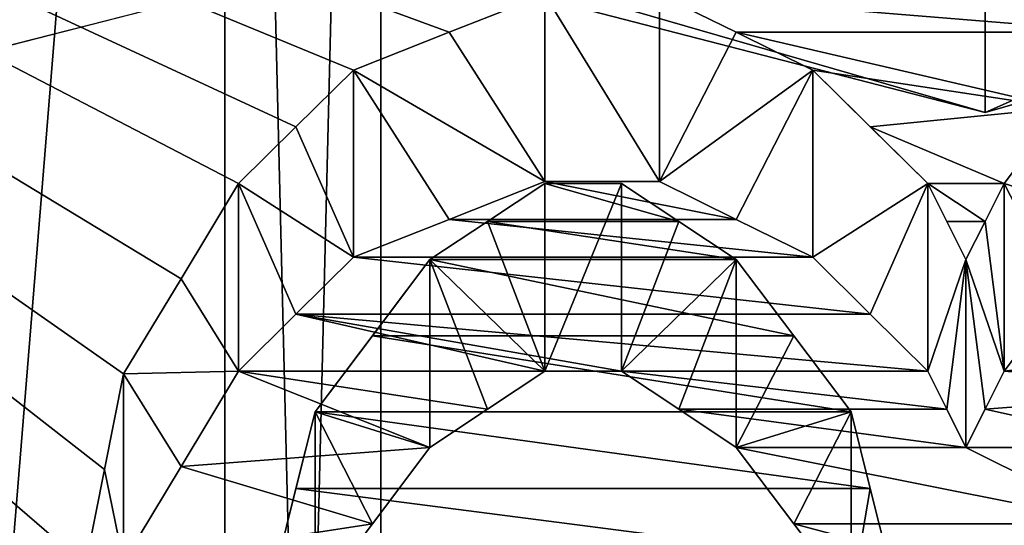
# Model space of a CAD drawing. Header units: millimetres. Extents: x -122 to 122, y -98 to 94.
# Tile 457 of 533: x 67.32 to 70.05, y 10.56 to 11.97. Entities that reach past the tile are written whole.
import ezdxf

# ---------------------------------------------------------------- set-up
doc = ezdxf.new("R2010")
doc.units = ezdxf.units.MM
doc.header["$LTSCALE"] = 26.699852
for name, color, linetype in [('1004', 7, 'CONTINUOUS'), ('1006', 7, 'CONTINUOUS'), ('1026', 7, 'CONTINUOUS'), ('1029', 7, 'CONTINUOUS'), ('1044', 7, 'CONTINUOUS'), ('1045', 7, 'CONTINUOUS'), ('1133', 7, 'CONTINUOUS'), ('1150', 7, 'CONTINUOUS'), ('1458', 7, 'CONTINUOUS'), ('1588', 7, 'CONTINUOUS'), ('1589', 7, 'CONTINUOUS'), ('1614', 7, 'CONTINUOUS'), ('1615', 7, 'CONTINUOUS'), ('1616', 7, 'CONTINUOUS'), ('1617', 7, 'CONTINUOUS'), ('1618', 7, 'CONTINUOUS'), ('1619', 7, 'CONTINUOUS'), ('1620', 7, 'CONTINUOUS'), ('1621', 7, 'CONTINUOUS'), ('1646', 7, 'CONTINUOUS'), ('1647', 7, 'CONTINUOUS'), ('1648', 7, 'CONTINUOUS'), ('1649', 7, 'CONTINUOUS'), ('1650', 7, 'CONTINUOUS'), ('1651', 7, 'CONTINUOUS'), ('1652', 7, 'CONTINUOUS'), ('1736', 7, 'CONTINUOUS'), ('1737', 7, 'CONTINUOUS'), ('4178', 7, 'CONTINUOUS'), ('4195', 7, 'CONTINUOUS'), ('4781', 7, 'CONTINUOUS'), ('4782', 7, 'CONTINUOUS'), ('4791', 7, 'CONTINUOUS'), ('4792', 7, 'CONTINUOUS'), ('4793', 7, 'CONTINUOUS'), ('4794', 7, 'CONTINUOUS'), ('5236', 7, 'CONTINUOUS'), ('5239', 7, 'CONTINUOUS'), ('947', 7, 'CONTINUOUS'), ('948', 7, 'CONTINUOUS'), ('949', 7, 'CONTINUOUS'), ('950', 7, 'CONTINUOUS'), ('967', 7, 'CONTINUOUS'), ('969', 7, 'CONTINUOUS')]:
    doc.layers.add(name, color=color, linetype=linetype)

msp = doc.modelspace()

# ---------------------------------------------------------------- linework, layer by layer
at = {"layer": '1004', "color": 250, "linetype": 'Continuous', "true_color": 0x323232}
for points in [[(78.9793, 17.625, -30.5274), (78.9793, 0, -35.25), (68.3207, 17.625, -30.5274), (78.9793, 17.625, -30.5274)], [(68.3207, 17.625, -30.5274), (78.9793, 0, -35.25), (68.3207, 0, -35.25), (68.3207, 17.625, -30.5274)]]:
    msp.add_3dface(points, dxfattribs=at)
at = {"layer": '1006', "color": 250, "linetype": 'Continuous', "true_color": 0x323232}
for points in [[(78.9793, 0, 35.25), (78.9793, 17.625, 30.5274), (68.3207, 0, 35.25), (78.9793, 0, 35.25)], [(68.3207, 0, 35.25), (78.9793, 17.625, 30.5274), (68.3207, 17.625, 30.5274), (68.3207, 0, 35.25)]]:
    msp.add_3dface(points, dxfattribs=at)
at = {"layer": '1026', "color": 250, "linetype": 'Continuous', "true_color": 0x323232}
for points in [[(66.4443, 19, 32.909), (66.4443, 0, 38), (67.8877, 17.75, 30.7439), (66.4443, 19, 32.909)], [(67.8877, 17.75, 30.7439), (66.4443, 0, 38), (67.8877, 0, 35.5), (67.8877, 17.75, 30.7439)]]:
    msp.add_3dface(points, dxfattribs=at)
at = {"layer": '1029', "color": 250, "linetype": 'Continuous', "true_color": 0x323232}
for points in [[(66.4443, 0, -38), (66.4443, 19, -32.909), (67.8877, 0, -35.5), (66.4443, 0, -38)], [(67.8877, 0, -35.5), (66.4443, 19, -32.909), (67.8877, 17.75, -30.7439), (67.8877, 0, -35.5)]]:
    msp.add_3dface(points, dxfattribs=at)
at = {"layer": '1044', "color": 250, "linetype": 'Continuous', "true_color": 0x323232}
for points in [[(68.3207, 17.625, -30.5274), (68.3207, 0, -35.25), (67.8877, 17.75, -30.7439), (68.3207, 17.625, -30.5274)], [(68.3207, 0, -35.25), (67.8877, 0, -35.5), (67.8877, 17.75, -30.7439), (68.3207, 0, -35.25)]]:
    msp.add_3dface(points, dxfattribs=at)
at = {"layer": '1045', "color": 250, "linetype": 'Continuous', "true_color": 0x323232}
for points in [[(68.3207, 17.625, 30.5274), (67.8877, 17.75, 30.7439), (67.8877, 0, 35.5), (68.3207, 17.625, 30.5274)], [(68.3207, 0, 35.25), (68.3207, 17.625, 30.5274), (67.8877, 0, 35.5), (68.3207, 0, 35.25)]]:
    msp.add_3dface(points, dxfattribs=at)
at = {"layer": '1133', "color": 250, "linetype": 'Continuous', "true_color": 0x323232}
for points in [[(103.1595, 4.0619, -42.0543), (103.1595, 21.125, -36.5896), (36.8405, 4.0619, -42.0543), (103.1595, 4.0619, -42.0543)], [(36.8405, 4.0619, -42.0543), (103.1595, 21.125, -36.5896), (36.8405, 21.125, -36.5896), (36.8405, 4.0619, -42.0543)]]:
    msp.add_3dface(points, dxfattribs=at)
at = {"layer": '1150', "color": 250, "linetype": 'Continuous', "true_color": 0x323232}
for points in [[(63.7701, 2.4568, -48.1874), (63.7701, 13.6709, -46.2728), (67.5, 3.3488, -48.1336), (63.7701, 2.4568, -48.1874)], [(67.9255, 8.9469, -47.4132), (63.7701, 13.6709, -46.2728), (67.7662, 9.2173, -47.3614), (67.9255, 8.9469, -47.4132)], [(63.7701, 13.6709, -46.2728), (67.9255, 8.9469, -47.4132), (68.5638, 5.9685, -47.8794), (63.7701, 13.6709, -46.2728)], [(67.7662, 9.2173, -47.3614), (63.7701, 13.6709, -46.2728), (67.6064, 9.4876, -47.308), (67.7662, 9.2173, -47.3614)], [(67.6064, 9.4876, -47.308), (63.7701, 13.6709, -46.2728), (67.5532, 9.7564, -47.2533), (67.6064, 9.4876, -47.308)], [(67.5532, 9.7564, -47.2533), (63.7701, 13.6709, -46.2728), (67.5, 10.025, -47.1971), (67.5532, 9.7564, -47.2533)], [(67.5, 10.025, -47.1971), (63.7701, 13.6709, -46.2728), (67.5, 10.2388, -47.1511), (67.5, 10.025, -47.1971)], [(67.5, 10.2388, -47.1511), (63.7701, 13.6709, -46.2728), (67.5, 10.4525, -47.1042), (67.5, 10.2388, -47.1511)], [(67.5, 10.4525, -47.1042), (63.7701, 13.6709, -46.2728), (67.5531, 10.7184, -47.0444), (67.5, 10.4525, -47.1042)], [(67.5531, 10.7184, -47.0444), (63.7701, 13.6709, -46.2728), (67.6064, 10.984, -46.9831), (67.5531, 10.7184, -47.0444)], [(67.6064, 10.984, -46.9831), (63.7701, 13.6709, -46.2728), (67.7658, 11.2482, -46.9206), (67.6064, 10.984, -46.9831)], [(67.7658, 11.2482, -46.9206), (63.7701, 13.6709, -46.2728), (67.9255, 11.5123, -46.8565), (67.7658, 11.2482, -46.9206)], [(67.9255, 11.5123, -46.8565), (63.7701, 13.6709, -46.2728), (68.085, 11.67, -46.8174), (67.9255, 11.5123, -46.8565)], [(68.085, 11.67, -46.8174), (63.7701, 13.6709, -46.2728), (68.2447, 11.8277, -46.7779), (68.085, 11.67, -46.8174)], [(68.2447, 11.8277, -46.7779), (63.7701, 13.6709, -46.2728), (68.5105, 11.9326, -46.7512), (68.2447, 11.8277, -46.7779)], [(68.5105, 11.9326, -46.7512), (63.7701, 13.6709, -46.2728), (68.7766, 12.0374, -46.7243), (68.5105, 11.9326, -46.7512)], [(63.7701, 13.6709, -46.2728), (68.5638, 5.9685, -47.8794), (69.0957, 4.7254, -48.018), (63.7701, 13.6709, -46.2728)], [(67.5, 3.3488, -48.1336), (63.7701, 13.6709, -46.2728), (67.5, 3.6944, -48.1084), (67.5, 3.3488, -48.1336)], [(67.5, 3.6944, -48.1084), (63.7701, 13.6709, -46.2728), (67.5, 4.0399, -48.0806), (67.5, 3.6944, -48.1084)], [(67.5, 4.0399, -48.0806), (63.7701, 13.6709, -46.2728), (67.8714, 4.3824, -48.0506), (67.5, 4.0399, -48.0806)], [(67.8714, 4.3824, -48.0506), (63.7701, 13.6709, -46.2728), (68.2447, 4.7254, -48.018), (67.8714, 4.3824, -48.0506)], [(68.2447, 4.7254, -48.018), (63.7701, 13.6709, -46.2728), (69.0957, 4.7254, -48.018), (68.2447, 4.7254, -48.018)], [(70.6382, 12.0373, -46.7244), (70.3723, 11.9326, -46.7512), (69.0957, 12.0374, -46.7243), (70.6382, 12.0373, -46.7244)], [(69.0957, 12.0374, -46.7243), (70.3723, 11.9326, -46.7512), (69.3086, 11.9326, -46.7512), (69.0957, 12.0374, -46.7243)], [(70.3723, 11.9326, -46.7512), (70.2126, 11.7225, -46.8043), (69.3086, 11.9326, -46.7512), (70.3723, 11.9326, -46.7512)], [(69.3086, 11.9326, -46.7512), (70.2126, 11.7225, -46.8043), (69.5213, 11.8277, -46.7779), (69.3086, 11.9326, -46.7512)], [(69.5213, 11.8277, -46.7779), (70.2126, 11.7225, -46.8043), (69.681, 11.67, -46.8174), (69.5213, 11.8277, -46.7779)], [(70.2126, 11.7225, -46.8043), (70.0532, 11.5123, -46.8565), (69.681, 11.67, -46.8174), (70.2126, 11.7225, -46.8043)], [(69.681, 11.67, -46.8174), (70.0532, 11.5123, -46.8565), (69.8404, 11.5123, -46.8565), (69.681, 11.67, -46.8174)], [(68.7766, 11.5123, -46.8565), (69.149, 11.4068, -46.8823), (68.617, 11.4068, -46.8823), (68.7766, 11.5123, -46.8565)], [(68.9894, 11.5123, -46.8565), (69.149, 11.4068, -46.8823), (68.7766, 11.5123, -46.8565), (68.9894, 11.5123, -46.8565)], [(69.8404, 11.5123, -46.8565), (70.0532, 11.5123, -46.8565), (70, 11.4068, -46.8823), (69.8404, 11.5123, -46.8565)], [(69.8936, 11.4068, -46.8823), (69.8404, 11.5123, -46.8565), (70, 11.4068, -46.8823), (69.8936, 11.4068, -46.8823)], [(68.617, 11.4068, -46.8823), (69.3085, 11.3013, -46.9078), (68.4574, 11.3013, -46.9078), (68.617, 11.4068, -46.8823)], [(69.149, 11.4068, -46.8823), (69.3085, 11.3013, -46.9078), (68.617, 11.4068, -46.8823), (69.149, 11.4068, -46.8823)], [(69.9468, 11.3013, -46.9078), (69.8936, 11.4068, -46.8823), (70, 11.4068, -46.8823), (69.9468, 11.3013, -46.9078)], [(68.4574, 11.3013, -46.9078), (69.4682, 11.0897, -46.9583), (68.2977, 11.0897, -46.9583), (68.4574, 11.3013, -46.9078)], [(69.3085, 11.3013, -46.9078), (69.4682, 11.0897, -46.9583), (68.4574, 11.3013, -46.9078), (69.3085, 11.3013, -46.9078)], [(68.2977, 11.0897, -46.9583), (69.6277, 10.8779, -47.0078), (68.1383, 10.8779, -47.0078), (68.2977, 11.0897, -46.9583)], [(69.4682, 11.0897, -46.9583), (69.6277, 10.8779, -47.0078), (68.2977, 11.0897, -46.9583), (69.4682, 11.0897, -46.9583)], [(68.1383, 10.8779, -47.0078), (69.6809, 10.6653, -47.0565), (68.0851, 10.6653, -47.0565), (68.1383, 10.8779, -47.0078)], [(69.6277, 10.8779, -47.0078), (69.6809, 10.6653, -47.0565), (68.1383, 10.8779, -47.0078), (69.6277, 10.8779, -47.0078)], [(68.0851, 10.6653, -47.0565), (69.734, 10.4525, -47.1042), (68.0319, 10.4525, -47.1042), (68.0851, 10.6653, -47.0565)], [(69.6809, 10.6653, -47.0565), (69.734, 10.4525, -47.1042), (68.0851, 10.6653, -47.0565), (69.6809, 10.6653, -47.0565)]]:
    msp.add_3dface(points, dxfattribs=at)
at = {"layer": '1458', "color": 250, "linetype": 'Continuous', "true_color": 0x323232}
for points in [[(68.5105, 11.4128, -45.851), (68.7766, 11.5179, -45.8247), (69.3086, 11.4128, -45.851), (68.5105, 11.4128, -45.851)], [(68.7766, 11.5179, -45.8247), (69.0957, 11.5179, -45.8247), (69.3086, 11.4128, -45.851), (68.7766, 11.5179, -45.8247)], [(68.2447, 11.3076, -45.877), (68.5105, 11.4128, -45.851), (69.5213, 11.3076, -45.877), (68.2447, 11.3076, -45.877)], [(68.5105, 11.4128, -45.851), (69.3086, 11.4128, -45.851), (69.5213, 11.3076, -45.877), (68.5105, 11.4128, -45.851)], [(68.085, 11.1494, -45.9157), (68.2447, 11.3076, -45.877), (69.681, 11.1494, -45.9157), (68.085, 11.1494, -45.9157)], [(68.2447, 11.3076, -45.877), (69.5213, 11.3076, -45.877), (69.681, 11.1494, -45.9157), (68.2447, 11.3076, -45.877)], [(70.0532, 10.9911, -45.9539), (70.2126, 11.202, -45.9029), (70.9043, 11.0968, -45.9285), (70.0532, 10.9911, -45.9539)], [(67.9255, 10.9911, -45.9539), (68.085, 11.1494, -45.9157), (68.7766, 10.9911, -45.9539), (67.9255, 10.9911, -45.9539)], [(68.085, 11.1494, -45.9157), (69.681, 11.1494, -45.9157), (69.8404, 10.9911, -45.9539), (68.085, 11.1494, -45.9157)], [(68.085, 11.1494, -45.9157), (69.8404, 10.9911, -45.9539), (68.9894, 10.9911, -45.9539), (68.085, 11.1494, -45.9157)], [(68.085, 11.1494, -45.9157), (68.9894, 10.9911, -45.9539), (68.7766, 10.9911, -45.9539), (68.085, 11.1494, -45.9157)], [(70.0532, 10.9911, -45.9539), (70.9043, 11.0968, -45.9285), (70.6913, 10.9382, -45.9665), (70.0532, 10.9911, -45.9539)], [(67.7658, 10.7262, -46.0164), (67.9255, 10.9911, -45.9539), (68.4574, 10.7795, -46.004), (67.7658, 10.7262, -46.0164)], [(67.9255, 10.9911, -45.9539), (68.7766, 10.9911, -45.9539), (68.6169, 10.8853, -45.979), (67.9255, 10.9911, -45.9539)], [(67.9255, 10.9911, -45.9539), (68.6169, 10.8853, -45.979), (68.4574, 10.7795, -46.004), (67.9255, 10.9911, -45.9539)], [(69.8404, 10.9911, -45.9539), (69.8936, 10.8853, -45.979), (68.9894, 10.9911, -45.9539), (69.8404, 10.9911, -45.9539)], [(69.8936, 10.8853, -45.979), (69.149, 10.8853, -45.979), (68.9894, 10.9911, -45.9539), (69.8936, 10.8853, -45.979)], [(70, 10.8853, -45.979), (70.0532, 10.9911, -45.9539), (70.6913, 10.9382, -45.9665), (70, 10.8853, -45.979)], [(70, 10.8853, -45.979), (70.6913, 10.9382, -45.9665), (70.4787, 10.7795, -46.004), (70, 10.8853, -45.979)], [(69.8936, 10.8853, -45.979), (69.9468, 10.7795, -46.004), (69.149, 10.8853, -45.979), (69.8936, 10.8853, -45.979)], [(69.9468, 10.7795, -46.004), (69.3085, 10.7795, -46.004), (69.149, 10.8853, -45.979), (69.9468, 10.7795, -46.004)], [(69.9468, 10.7795, -46.004), (70, 10.8853, -45.979), (70.4787, 10.7795, -46.004), (69.9468, 10.7795, -46.004)], [(67.7658, 10.7262, -46.0164), (68.4574, 10.7795, -46.004), (68.2977, 10.5671, -46.0532), (67.7658, 10.7262, -46.0164)], [(69.9468, 10.7795, -46.004), (70.3722, 10.5672, -46.0532), (69.3085, 10.7795, -46.004), (69.9468, 10.7795, -46.004)], [(70.3722, 10.5672, -46.0532), (69.4682, 10.5671, -46.0532), (69.3085, 10.7795, -46.004), (70.3722, 10.5672, -46.0532)], [(69.9468, 10.7795, -46.004), (70.4787, 10.7795, -46.004), (70.3722, 10.5672, -46.0532), (69.9468, 10.7795, -46.004)], [(67.6064, 10.4611, -46.0774), (67.7658, 10.7262, -46.0164), (68.2977, 10.5671, -46.0532), (67.6064, 10.4611, -46.0774)], [(67.6064, 10.4611, -46.0774), (68.2977, 10.5671, -46.0532), (68.1383, 10.3547, -46.1014), (67.6064, 10.4611, -46.0774)], [(70.3722, 10.5672, -46.0532), (70.266, 10.3547, -46.1014), (69.4682, 10.5671, -46.0532), (70.3722, 10.5672, -46.0532)], [(70.266, 10.3547, -46.1014), (69.6277, 10.3547, -46.1014), (69.4682, 10.5671, -46.0532), (70.266, 10.3547, -46.1014)]]:
    msp.add_3dface(points, dxfattribs=at)
at = {"layer": '1588', "color": 250, "linetype": 'Continuous', "true_color": 0x323232}
for points in [[(70, 11.4068, -46.8823), (70.0532, 11.5123, -46.8565), (70.0532, 10.9911, -45.9539), (70, 11.4068, -46.8823)], [(69.9468, 11.3013, -46.9078), (70, 11.4068, -46.8823), (70.0532, 10.9911, -45.9539), (69.9468, 11.3013, -46.9078)], [(69.9468, 10.7795, -46.004), (69.9468, 11.3013, -46.9078), (70, 10.8853, -45.979), (69.9468, 10.7795, -46.004)], [(70, 10.8853, -45.979), (69.9468, 11.3013, -46.9078), (70.0532, 10.9911, -45.9539), (70, 10.8853, -45.979)]]:
    msp.add_3dface(points, dxfattribs=at)
at = {"layer": '1589', "color": 250, "linetype": 'Continuous', "true_color": 0x323232}
for points in [[(70.0532, 11.5123, -46.8565), (70.2126, 11.7225, -46.8043), (70.3723, 11.4128, -45.8509), (70.0532, 11.5123, -46.8565)], [(70.0532, 10.9911, -45.9539), (70.0532, 11.5123, -46.8565), (70.2126, 11.202, -45.9029), (70.0532, 10.9911, -45.9539)], [(70.2126, 11.202, -45.9029), (70.0532, 11.5123, -46.8565), (70.3723, 11.4128, -45.8509), (70.2126, 11.202, -45.9029)]]:
    msp.add_3dface(points, dxfattribs=at)
at = {"layer": '1614', "color": 250, "linetype": 'Continuous', "true_color": 0x323232}
for points in [[(67.5531, 10.7184, -47.0444), (67.6064, 10.984, -46.9831), (67.6064, 10.4611, -46.0774), (67.5531, 10.7184, -47.0444)], [(67.5, 10.4525, -47.1042), (67.5531, 10.7184, -47.0444), (67.6064, 10.4611, -46.0774), (67.5, 10.4525, -47.1042)]]:
    msp.add_3dface(points, dxfattribs=at)
at = {"layer": '1615', "color": 250, "linetype": 'Continuous', "true_color": 0x323232}
for points in [[(67.7658, 11.2482, -46.9206), (67.9255, 11.5123, -46.8565), (67.9255, 10.9911, -45.9539), (67.7658, 11.2482, -46.9206)], [(67.6064, 10.984, -46.9831), (67.7658, 11.2482, -46.9206), (67.9255, 10.9911, -45.9539), (67.6064, 10.984, -46.9831)], [(67.7658, 10.7262, -46.0164), (67.6064, 10.984, -46.9831), (67.9255, 10.9911, -45.9539), (67.7658, 10.7262, -46.0164)], [(67.6064, 10.4611, -46.0774), (67.6064, 10.984, -46.9831), (67.7658, 10.7262, -46.0164), (67.6064, 10.4611, -46.0774)]]:
    msp.add_3dface(points, dxfattribs=at)
at = {"layer": '1616', "color": 250, "linetype": 'Continuous', "true_color": 0x323232}
for points in [[(68.085, 11.67, -46.8174), (68.2447, 11.8277, -46.7779), (68.2447, 11.3076, -45.877), (68.085, 11.67, -46.8174)], [(67.9255, 11.5123, -46.8565), (68.085, 11.67, -46.8174), (68.2447, 11.3076, -45.877), (67.9255, 11.5123, -46.8565)], [(67.9255, 10.9911, -45.9539), (67.9255, 11.5123, -46.8565), (68.085, 11.1494, -45.9157), (67.9255, 10.9911, -45.9539)], [(68.085, 11.1494, -45.9157), (67.9255, 11.5123, -46.8565), (68.2447, 11.3076, -45.877), (68.085, 11.1494, -45.9157)]]:
    msp.add_3dface(points, dxfattribs=at)
at = {"layer": '1617', "color": 250, "linetype": 'Continuous', "true_color": 0x323232}
for points in [[(68.5105, 11.9326, -46.7512), (68.7766, 12.0374, -46.7243), (68.7766, 11.5179, -45.8247), (68.5105, 11.9326, -46.7512)], [(68.2447, 11.8277, -46.7779), (68.5105, 11.9326, -46.7512), (68.7766, 11.5179, -45.8247), (68.2447, 11.8277, -46.7779)], [(68.2447, 11.3076, -45.877), (68.2447, 11.8277, -46.7779), (68.5105, 11.4128, -45.851), (68.2447, 11.3076, -45.877)], [(68.5105, 11.4128, -45.851), (68.2447, 11.8277, -46.7779), (68.7766, 11.5179, -45.8247), (68.5105, 11.4128, -45.851)]]:
    msp.add_3dface(points, dxfattribs=at)
at = {"layer": '1618', "color": 250, "linetype": 'Continuous', "true_color": 0x323232}
for points in [[(68.7766, 12.0374, -46.7243), (69.0957, 12.0374, -46.7243), (69.0957, 11.5179, -45.8247), (68.7766, 12.0374, -46.7243)], [(68.7766, 11.5179, -45.8247), (68.7766, 12.0374, -46.7243), (69.0957, 11.5179, -45.8247), (68.7766, 11.5179, -45.8247)]]:
    msp.add_3dface(points, dxfattribs=at)
at = {"layer": '1619', "color": 250, "linetype": 'Continuous', "true_color": 0x323232}
for points in [[(69.0957, 12.0374, -46.7243), (69.3086, 11.9326, -46.7512), (69.0957, 11.5179, -45.8247), (69.0957, 12.0374, -46.7243)], [(69.5213, 11.8277, -46.7779), (69.0957, 11.5179, -45.8247), (69.3086, 11.9326, -46.7512), (69.5213, 11.8277, -46.7779)], [(69.0957, 11.5179, -45.8247), (69.5213, 11.8277, -46.7779), (69.3086, 11.4128, -45.851), (69.0957, 11.5179, -45.8247)], [(69.3086, 11.4128, -45.851), (69.5213, 11.8277, -46.7779), (69.5213, 11.3076, -45.877), (69.3086, 11.4128, -45.851)]]:
    msp.add_3dface(points, dxfattribs=at)
at = {"layer": '1620', "color": 250, "linetype": 'Continuous', "true_color": 0x323232}
for points in [[(69.5213, 11.8277, -46.7779), (69.681, 11.67, -46.8174), (69.8404, 11.5123, -46.8565), (69.5213, 11.8277, -46.7779)], [(69.5213, 11.8277, -46.7779), (69.8404, 11.5123, -46.8565), (69.5213, 11.3076, -45.877), (69.5213, 11.8277, -46.7779)], [(69.5213, 11.3076, -45.877), (69.8404, 11.5123, -46.8565), (69.681, 11.1494, -45.9157), (69.5213, 11.3076, -45.877)], [(69.681, 11.1494, -45.9157), (69.8404, 11.5123, -46.8565), (69.8404, 10.9911, -45.9539), (69.681, 11.1494, -45.9157)]]:
    msp.add_3dface(points, dxfattribs=at)
at = {"layer": '1621', "color": 250, "linetype": 'Continuous', "true_color": 0x323232}
for points in [[(69.8404, 11.5123, -46.8565), (69.8936, 11.4068, -46.8823), (69.9468, 11.3013, -46.9078), (69.8404, 11.5123, -46.8565)], [(69.8404, 11.5123, -46.8565), (69.9468, 11.3013, -46.9078), (69.8404, 10.9911, -45.9539), (69.8404, 11.5123, -46.8565)], [(69.8404, 10.9911, -45.9539), (69.9468, 11.3013, -46.9078), (69.8936, 10.8853, -45.979), (69.8404, 10.9911, -45.9539)], [(69.9468, 11.3013, -46.9078), (69.9468, 10.7795, -46.004), (69.8936, 10.8853, -45.979), (69.9468, 11.3013, -46.9078)]]:
    msp.add_3dface(points, dxfattribs=at)
at = {"layer": '1646', "color": 250, "linetype": 'Continuous', "true_color": 0x323232}
for points in [[(69.6809, 10.6653, -47.0565), (69.6277, 10.8779, -47.0078), (69.6277, 10.3547, -46.1014), (69.6809, 10.6653, -47.0565)], [(69.734, 10.4525, -47.1042), (69.6809, 10.6653, -47.0565), (69.6277, 10.3547, -46.1014), (69.734, 10.4525, -47.1042)]]:
    msp.add_3dface(points, dxfattribs=at)
at = {"layer": '1647', "color": 250, "linetype": 'Continuous', "true_color": 0x323232}
for points in [[(69.4682, 11.0897, -46.9583), (69.3085, 11.3013, -46.9078), (69.3085, 10.7795, -46.004), (69.4682, 11.0897, -46.9583)], [(69.6277, 10.8779, -47.0078), (69.4682, 11.0897, -46.9583), (69.3085, 10.7795, -46.004), (69.6277, 10.8779, -47.0078)], [(69.4682, 10.5671, -46.0532), (69.6277, 10.8779, -47.0078), (69.3085, 10.7795, -46.004), (69.4682, 10.5671, -46.0532)], [(69.6277, 10.3547, -46.1014), (69.6277, 10.8779, -47.0078), (69.4682, 10.5671, -46.0532), (69.6277, 10.3547, -46.1014)]]:
    msp.add_3dface(points, dxfattribs=at)
at = {"layer": '1648', "color": 250, "linetype": 'Continuous', "true_color": 0x323232}
for points in [[(69.149, 11.4068, -46.8823), (68.9894, 11.5123, -46.8565), (68.9894, 10.9911, -45.9539), (69.149, 11.4068, -46.8823)], [(69.3085, 11.3013, -46.9078), (69.149, 11.4068, -46.8823), (68.9894, 10.9911, -45.9539), (69.3085, 11.3013, -46.9078)], [(69.149, 10.8853, -45.979), (69.3085, 11.3013, -46.9078), (68.9894, 10.9911, -45.9539), (69.149, 10.8853, -45.979)], [(69.3085, 10.7795, -46.004), (69.3085, 11.3013, -46.9078), (69.149, 10.8853, -45.979), (69.3085, 10.7795, -46.004)]]:
    msp.add_3dface(points, dxfattribs=at)
at = {"layer": '1649', "color": 250, "linetype": 'Continuous', "true_color": 0x323232}
for points in [[(68.9894, 11.5123, -46.8565), (68.7766, 11.5123, -46.8565), (68.7766, 10.9911, -45.9539), (68.9894, 11.5123, -46.8565)], [(68.9894, 10.9911, -45.9539), (68.9894, 11.5123, -46.8565), (68.7766, 10.9911, -45.9539), (68.9894, 10.9911, -45.9539)]]:
    msp.add_3dface(points, dxfattribs=at)
at = {"layer": '1650', "color": 250, "linetype": 'Continuous', "true_color": 0x323232}
for points in [[(68.7766, 11.5123, -46.8565), (68.617, 11.4068, -46.8823), (68.7766, 10.9911, -45.9539), (68.7766, 11.5123, -46.8565)], [(68.4574, 11.3013, -46.9078), (68.7766, 10.9911, -45.9539), (68.617, 11.4068, -46.8823), (68.4574, 11.3013, -46.9078)], [(68.7766, 10.9911, -45.9539), (68.4574, 11.3013, -46.9078), (68.6169, 10.8853, -45.979), (68.7766, 10.9911, -45.9539)], [(68.6169, 10.8853, -45.979), (68.4574, 11.3013, -46.9078), (68.4574, 10.7795, -46.004), (68.6169, 10.8853, -45.979)]]:
    msp.add_3dface(points, dxfattribs=at)
at = {"layer": '1651', "color": 250, "linetype": 'Continuous', "true_color": 0x323232}
for points in [[(68.4574, 11.3013, -46.9078), (68.2977, 11.0897, -46.9583), (68.1383, 10.8779, -47.0078), (68.4574, 11.3013, -46.9078)], [(68.4574, 11.3013, -46.9078), (68.1383, 10.8779, -47.0078), (68.4574, 10.7795, -46.004), (68.4574, 11.3013, -46.9078)], [(68.4574, 10.7795, -46.004), (68.1383, 10.8779, -47.0078), (68.2977, 10.5671, -46.0532), (68.4574, 10.7795, -46.004)], [(68.2977, 10.5671, -46.0532), (68.1383, 10.8779, -47.0078), (68.1383, 10.3547, -46.1014), (68.2977, 10.5671, -46.0532)]]:
    msp.add_3dface(points, dxfattribs=at)
at = {"layer": '1652', "color": 250, "linetype": 'Continuous', "true_color": 0x323232}
for points in [[(68.1383, 10.8779, -47.0078), (68.0851, 10.6653, -47.0565), (68.0319, 10.4525, -47.1042), (68.1383, 10.8779, -47.0078)], [(68.1383, 10.8779, -47.0078), (68.0319, 10.4525, -47.1042), (68.1383, 10.3547, -46.1014), (68.1383, 10.8779, -47.0078)]]:
    msp.add_3dface(points, dxfattribs=at)
at = {"layer": '1736', "color": 250, "linetype": 'Continuous', "true_color": 0x323232}
for points in [[(31.5, 14.6011, -44.9374), (108.5, -4.939, -46.9912), (31.5, -4.939, -46.9912), (31.5, 14.6011, -44.9374)], [(108.5, 14.6011, -44.9374), (108.5, -4.939, -46.9912), (31.5, 14.6011, -44.9374), (108.5, 14.6011, -44.9374)]]:
    msp.add_3dface(points, dxfattribs=at)
at = {"layer": '1737', "color": 250, "linetype": 'Continuous', "true_color": 0x323232}
for points in [[(108.5, 15.2191, -46.8395), (108.5, -5.148, -48.9802), (31.5, 15.2191, -46.8395), (108.5, 15.2191, -46.8395)], [(31.5, 15.2191, -46.8395), (108.5, -5.148, -48.9802), (31.5, -5.148, -48.9802), (31.5, 15.2191, -46.8395)]]:
    msp.add_3dface(points, dxfattribs=at)
at = {"layer": '4178', "color": 250, "linetype": 'Continuous', "true_color": 0x323232}
for points in [[(103.1595, 21.125, 36.5896), (103.1595, 4.0619, 42.0543), (36.8405, 21.125, 36.5896), (103.1595, 21.125, 36.5896)], [(36.8405, 21.125, 36.5896), (103.1595, 4.0619, 42.0543), (36.8405, 4.0619, 42.0543), (36.8405, 21.125, 36.5896)]]:
    msp.add_3dface(points, dxfattribs=at)
at = {"layer": '4195', "color": 250, "linetype": 'Continuous', "true_color": 0x323232}
for points in [[(63.7701, 13.6709, 46.2728), (63.7701, 2.4568, 48.1874), (67.9255, 9.012, 47.4009), (63.7701, 13.6709, 46.2728)], [(76.2299, 13.6709, 46.2728), (63.7701, 13.6709, 46.2728), (68.2447, 9.3366, 47.3381), (76.2299, 13.6709, 46.2728)], [(68.2447, 9.3366, 47.3381), (63.7701, 13.6709, 46.2728), (68.085, 9.1743, 47.3698), (68.2447, 9.3366, 47.3381)], [(68.085, 9.1743, 47.3698), (63.7701, 13.6709, 46.2728), (67.9255, 9.012, 47.4009), (68.085, 9.1743, 47.3698)], [(68.4573, 9.4444, 47.3167), (76.2299, 13.6709, 46.2728), (68.2447, 9.3366, 47.3381), (68.4573, 9.4444, 47.3167)], [(68.6702, 9.5523, 47.295), (76.2299, 13.6709, 46.2728), (68.4573, 9.4444, 47.3167), (68.6702, 9.5523, 47.295)], [(68.6702, 9.5523, 47.295), (68.8297, 9.6061, 47.2841), (76.2299, 13.6709, 46.2728), (68.6702, 9.5523, 47.295)], [(68.9894, 9.6599, 47.2731), (76.2299, 13.6709, 46.2728), (68.8297, 9.6061, 47.2841), (68.9894, 9.6599, 47.2731)], [(68.9894, 9.6599, 47.2731), (69.2552, 9.7137, 47.2621), (76.2299, 13.6709, 46.2728), (68.9894, 9.6599, 47.2731)], [(69.5213, 9.7674, 47.251), (76.2299, 13.6709, 46.2728), (69.2552, 9.7137, 47.2621), (69.5213, 9.7674, 47.251)], [(70.4787, 9.7674, 47.251), (76.2299, 13.6709, 46.2728), (69.5213, 9.7674, 47.251), (70.4787, 9.7674, 47.251)]]:
    msp.add_3dface(points, dxfattribs=at)
at = {"layer": '4781', "color": 250, "linetype": 'Continuous', "true_color": 0x323232}
for points in [[(31.5, -4.939, 46.9912), (108.5, 14.6011, 44.9374), (31.5, 14.6011, 44.9374), (31.5, -4.939, 46.9912)], [(108.5, -4.939, 46.9912), (108.5, 14.6011, 44.9374), (31.5, -4.939, 46.9912), (108.5, -4.939, 46.9912)]]:
    msp.add_3dface(points, dxfattribs=at)
at = {"layer": '4782', "color": 250, "linetype": 'Continuous', "true_color": 0x323232}
for points in [[(108.5, -5.148, 48.9802), (108.5, 15.2191, 46.8395), (31.5, -5.148, 48.9802), (108.5, -5.148, 48.9802)], [(31.5, -5.148, 48.9802), (108.5, 15.2191, 46.8395), (31.5, 15.2191, 46.8395), (31.5, -5.148, 48.9802)]]:
    msp.add_3dface(points, dxfattribs=at)
at = {"layer": '4791', "color": 150, "linetype": 'Continuous', "true_color": 0x378cff}
for points in [[(22, 10.0141, -43.8712), (22, 28.0584, -35.181), (122, 10.0141, -43.8712), (22, 10.0141, -43.8712)], [(22, 28.0584, -35.181), (122, 28.0584, -35.181), (122, 10.0141, -43.8712), (22, 28.0584, -35.181)]]:
    msp.add_3dface(points, dxfattribs=at)
at = {"layer": '4792', "color": 150, "linetype": 'Continuous', "true_color": 0x378cff}
for points in [[(22, 28.0584, 35.181), (22, 10.0141, 43.8712), (122, 28.0584, 35.181), (22, 28.0584, 35.181)], [(22, 10.0141, 43.8712), (122, 10.0141, 43.8712), (122, 28.0584, 35.181), (22, 10.0141, 43.8712)]]:
    msp.add_3dface(points, dxfattribs=at)
at = {"layer": '4793', "color": 150, "linetype": 'Continuous', "true_color": 0x378cff}
for points in [[(22, 10.2783, 38.3524), (22, 19.854, 34.3853), (122, 10.2783, 38.3524), (22, 10.2783, 38.3524)], [(22, 19.854, 34.3853), (122, 19.854, 34.3853), (122, 10.2783, 38.3524), (22, 19.854, 34.3853)]]:
    msp.add_3dface(points, dxfattribs=at)
at = {"layer": '4794', "color": 150, "linetype": 'Continuous', "true_color": 0x378cff}
for points in [[(22, 19.854, -34.3853), (22, 10.2783, -38.3524), (122, 19.854, -34.3853), (22, 19.854, -34.3853)], [(22, 10.2783, -38.3524), (122, 10.2783, -38.3524), (122, 19.854, -34.3853), (22, 10.2783, -38.3524)]]:
    msp.add_3dface(points, dxfattribs=at)
at = {"layer": '5236', "color": 7, "linetype": 'Continuous', "true_color": 0xf5f5f5}
for points in [[(73.9905, -24.6339, 62.6671), (66.0095, -24.6339, 62.6671), (73.9905, 24.2139, 90.8694), (73.9905, -24.6339, 62.6671)], [(73.9905, 24.2139, 90.8694), (66.0095, -24.6339, 62.6671), (66.0095, 24.2139, 90.8694), (73.9905, 24.2139, 90.8694)]]:
    msp.add_3dface(points, dxfattribs=at)
at = {"layer": '5239', "color": 7, "linetype": 'Continuous', "true_color": 0xf5f5f5}
for points in [[(66.0095, -31.5456, 74.6386), (73.9905, -31.5456, 74.6386), (66.0095, 17.3021, 102.8409), (66.0095, -31.5456, 74.6386)], [(66.0095, 17.3021, 102.8409), (73.9905, -31.5456, 74.6386), (73.9905, 17.3021, 102.8409), (66.0095, 17.3021, 102.8409)]]:
    msp.add_3dface(points, dxfattribs=at)
at = {"layer": '947', "color": 7, "linetype": 'Continuous'}
for points in [[(70, 11.7097, 100.1182), (64.2371, 13.1961, 99.1437), (63.6347, 13.5472, 96.9355), (70, 11.7097, 100.1182)], [(70, 12.0025, 101.211), (64.2371, 13.1961, 99.1437), (70, 11.7097, 100.1182), (70, 12.0025, 101.211)]]:
    msp.add_3dface(points, dxfattribs=at)
at = {"layer": '948', "color": 7, "linetype": 'Continuous'}
msp.add_3dface([(70, 11.7097, 100.1182), (63.6347, 13.5472, 96.9355), (70, 12.8025, 99.8253), (70, 11.7097, 100.1182)], dxfattribs=at)
at = {"layer": '949', "color": 7, "linetype": 'Continuous'}
msp.add_3dface([(70, 12.0025, 101.211), (70, 11.7097, 100.1182), (76.3653, 13.5472, 96.9355), (70, 12.0025, 101.211)], dxfattribs=at)
at = {"layer": '950', "color": 7, "linetype": 'Continuous'}
for points in [[(70, 11.7097, 100.1182), (70, 12.8025, 99.8253), (74.6315, 13.7618, 98.1639), (70, 11.7097, 100.1182)], [(76.3653, 13.5472, 96.9355), (70, 11.7097, 100.1182), (74.6315, 13.7618, 98.1639), (76.3653, 13.5472, 96.9355)]]:
    msp.add_3dface(points, dxfattribs=at)
at = {"layer": '967', "color": 250, "linetype": 'Continuous', "true_color": 0x323232}
for points in [[(107.5, 0, -29.75), (107.5, 14.875, -25.7643), (-107.5, 0, -29.75), (107.5, 0, -29.75)], [(-107.5, 0, -29.75), (107.5, 14.875, -25.7643), (-107.5, 14.875, -25.7643), (-107.5, 0, -29.75)]]:
    msp.add_3dface(points, dxfattribs=at)
at = {"layer": '969', "color": 250, "linetype": 'Continuous', "true_color": 0x323232}
for points in [[(107.5, 14.875, 25.7643), (107.5, 0, 29.75), (-107.5, 14.875, 25.7643), (107.5, 14.875, 25.7643)], [(-107.5, 14.875, 25.7643), (107.5, 0, 29.75), (-107.5, 0, 29.75), (-107.5, 14.875, 25.7643)]]:
    msp.add_3dface(points, dxfattribs=at)

doc.saveas('drawing.dxf')
